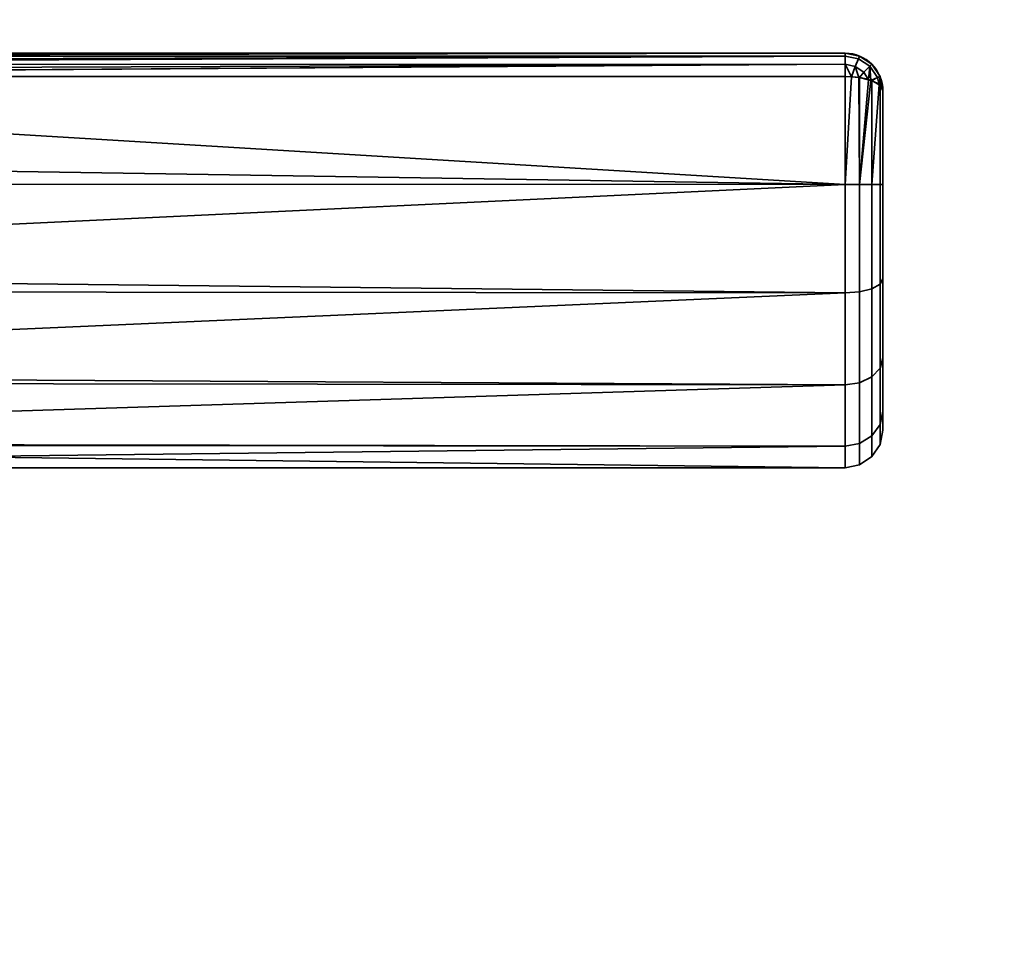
# Model space of a CAD drawing. Header units: millimetres. Extents: x -490 to 6690, y -115 to 152.
# Tile 886 of 1056: x 4171 to 4223, y 24 to 73. Entities that reach past the tile are written whole.
import ezdxf

# ---------------------------------------------------------------- set-up
doc = ezdxf.new("R2010")
doc.units = ezdxf.units.MM
doc.layers.add('152', color=253, linetype='Continuous')

# ---------------------------------------------------------------- blocks, each defined once
blk = doc.blocks.new('UG_SURFACE_004')
at = {"layer": '152', "color": 252, "linetype": 'Continuous', "lineweight": 35}
for points in [[(5144, -6.2, 2202.5), (5144, 133.2, 2202.5), (3856, 133.2, 2202.5), (3856, -6.2, 2202.5)], [(4006, -6.2, 2052.5), (4006, 133.2, 2052.5), (4994, 133.2, 2052.5), (4994, -6.2, 2052.5)]]:
    blk.add_3dface(points, dxfattribs=at)
blk = doc.blocks.new('UG_SURFACE_266')
at = {"layer": '152', "color": 254, "linetype": 'Continuous', "lineweight": 35}
for points in [[(4215, 71, 1116), (4215, 71, 1092), (4120, 71, 1092.051), (4120, 71, 1115.949)], [(4215, 71, 1092), (4120.002, 71, 1092), (4120, 71, 1092.051)], [(4120, 71, 1115.949), (4120.002, 71, 1116), (4215, 71, 1116)], [(4215, 71, 1116), (4120.002, 71, 1116), (4120.07, 70.888, 1116.66)], [(4120.07, 70.888, 1091.34), (4120.002, 71, 1092), (4215, 71, 1092)], [(4120.07, 70.888, 1116.66), (4120.081, 70.853, 1116.723), (4215, 71, 1116)], [(4215, 71, 1092), (4120.081, 70.853, 1091.277), (4120.07, 70.888, 1091.34)], [(4215, 71, 1116), (4120.081, 70.853, 1116.723), (4120.087, 70.835, 1116.757)], [(4120.087, 70.835, 1091.243), (4120.081, 70.853, 1091.277), (4215, 71, 1092)], [(4120.087, 70.835, 1116.757), (4215, 70.847, 1116.764), (4215, 71, 1116)], [(4215, 71, 1092), (4215, 70.847, 1091.236), (4120.087, 70.835, 1091.243)], [(4215, 70.846, 1116.768), (4215, 70.847, 1116.764), (4120.087, 70.835, 1116.757)], [(4120.17, 70.566, 1090.757), (4120.087, 70.835, 1091.243), (4215, 70.847, 1091.236)], [(4215, 70.846, 1116.768), (4120.087, 70.835, 1116.757), (4120.17, 70.566, 1117.244)], [(4215, 70.847, 1091.236), (4120.206, 70.416, 1090.621), (4120.17, 70.566, 1090.757)], [(4120.17, 70.566, 1117.244), (4120.206, 70.416, 1117.379), (4215, 70.846, 1116.768)], [(4120.21, 70.399, 1090.607), (4120.206, 70.416, 1090.621), (4215, 70.847, 1091.236)], [(4215, 70.846, 1116.768), (4120.206, 70.416, 1117.379), (4120.21, 70.399, 1117.393)], [(4215, 70.847, 1091.236), (4215, 70.846, 1091.232), (4120.21, 70.399, 1090.607)], [(4120.21, 70.399, 1117.393), (4215, 70.415, 1117.411), (4215, 70.846, 1116.768)], [(4215, 70.846, 1091.232), (4215, 70.415, 1090.589), (4120.21, 70.399, 1090.607)], [(4215.707, 70.706, 1116.768), (4215.765, 70.848, 1116), (4215, 71, 1116), (4215, 70.847, 1116.764)], [(4215, 70.847, 1091.236), (4215, 71, 1092), (4215.765, 70.848, 1092), (4215.707, 70.706, 1091.232)], [(4215, 71, 1092), (4215, 71, 1116), (4215.765, 70.848, 1116), (4215.765, 70.848, 1092)], [(4215, 70.847, 1116.764), (4215, 70.846, 1116.768), (4215.707, 70.706, 1116.768)], [(4215.707, 70.706, 1091.232), (4215, 70.846, 1091.232), (4215, 70.847, 1091.236)], [(4215.539, 70.302, 1117.419), (4215.707, 70.706, 1116.768), (4215, 70.846, 1116.768), (4215, 70.415, 1117.411)], [(4215, 70.415, 1090.589), (4215, 70.846, 1091.232), (4215.707, 70.706, 1091.232), (4215.539, 70.302, 1090.581)], [(4215.539, 70.302, 1117.419), (4215.997, 69.997, 1117.419), (4216.306, 70.306, 1116.768), (4215.707, 70.706, 1116.768)], [(4215.707, 70.706, 1091.232), (4216.306, 70.306, 1091.232), (4215.997, 69.997, 1090.581), (4215.539, 70.302, 1090.581)], [(4215.707, 70.706, 1116.768), (4216.306, 70.306, 1116.768), (4216.414, 70.414, 1116), (4215.765, 70.848, 1116)], [(4215.765, 70.848, 1092), (4216.414, 70.414, 1092), (4216.306, 70.306, 1091.232), (4215.707, 70.706, 1091.232)], [(4215.765, 70.848, 1092), (4215.765, 70.848, 1116), (4216.414, 70.414, 1116), (4216.414, 70.414, 1092)], [(4215, 70.41, 1117.419), (4215, 70.415, 1117.411), (4120.21, 70.399, 1117.393)], [(4120.289, 70.067, 1090.308), (4120.21, 70.399, 1090.607), (4215, 70.415, 1090.589)], [(4215, 70.41, 1117.419), (4120.21, 70.399, 1117.393), (4120.289, 70.067, 1117.692)], [(4215, 70.415, 1090.589), (4120.35, 69.783, 1090.16), (4120.289, 70.067, 1090.308)], [(4120.289, 70.067, 1117.692), (4120.35, 69.783, 1117.84), (4215, 70.41, 1117.419)], [(4120.353, 69.769, 1090.154), (4120.35, 69.783, 1090.16), (4215, 70.415, 1090.589)], [(4215, 70.41, 1117.419), (4120.35, 69.783, 1117.84), (4120.353, 69.769, 1117.846)], [(4215, 70.415, 1090.589), (4215, 70.41, 1090.581), (4120.353, 69.769, 1090.154)], [(4120.353, 69.769, 1117.846), (4215, 69.769, 1117.846), (4215, 70.41, 1117.419)], [(4215, 70.41, 1090.581), (4215, 69.769, 1090.154), (4120.353, 69.769, 1090.154)], [(4215, 70.415, 1117.411), (4215, 70.41, 1117.419), (4215.539, 70.302, 1117.419)], [(4215.539, 70.302, 1090.581), (4215, 70.41, 1090.581), (4215, 70.415, 1090.589)], [(4215, 70.41, 1117.419), (4215, 69.769, 1117.846), (4215.339, 69.743, 1117.784)], [(4215.339, 69.743, 1117.784), (4215.539, 70.302, 1117.419), (4215, 70.41, 1117.419)], [(4215, 70.41, 1090.581), (4215.539, 70.302, 1090.581), (4215.339, 69.743, 1090.216)], [(4215.339, 69.743, 1090.216), (4215, 69.769, 1090.154), (4215, 70.41, 1090.581)], [(4215.539, 70.302, 1117.419), (4215.339, 69.743, 1117.784), (4215.729, 69.713, 1117.712)], [(4215.729, 69.713, 1090.288), (4215.339, 69.743, 1090.216), (4215.539, 70.302, 1090.581)], [(4215.729, 69.713, 1117.712), (4215.997, 69.997, 1117.419), (4215.539, 70.302, 1117.419)], [(4215.539, 70.302, 1090.581), (4215.997, 69.997, 1090.581), (4215.729, 69.713, 1090.288)], [(4215.997, 69.997, 1117.419), (4215.729, 69.713, 1117.712), (4215.765, 69.711, 1117.706)], [(4215.765, 69.711, 1090.294), (4215.729, 69.713, 1090.288), (4215.997, 69.997, 1090.581)], [(4215.765, 69.711, 1117.706), (4216.245, 69.587, 1117.41), (4215.997, 69.997, 1117.419)], [(4215.997, 69.997, 1090.581), (4216.245, 69.587, 1090.59), (4215.765, 69.711, 1090.294)], [(4216.306, 70.306, 1116.768), (4215.997, 69.997, 1117.419), (4216.245, 69.587, 1117.41)], [(4216.245, 69.587, 1090.59), (4215.997, 69.997, 1090.581), (4216.306, 70.306, 1091.232)], [(4216.245, 69.587, 1117.41), (4216.369, 69.556, 1117.333), (4216.306, 70.306, 1116.768)], [(4216.306, 70.306, 1091.232), (4216.369, 69.556, 1090.667), (4216.245, 69.587, 1090.59)], [(4216.306, 70.306, 1116.768), (4216.706, 69.707, 1116.768), (4216.848, 69.765, 1116), (4216.414, 70.414, 1116)], [(4216.414, 70.414, 1092), (4216.848, 69.765, 1092), (4216.706, 69.707, 1091.232), (4216.306, 70.306, 1091.232)], [(4216.369, 69.556, 1117.333), (4216.706, 69.707, 1116.768), (4216.306, 70.306, 1116.768)], [(4216.306, 70.306, 1091.232), (4216.706, 69.707, 1091.232), (4216.369, 69.556, 1090.667)], [(4216.414, 70.414, 1092), (4216.414, 70.414, 1116), (4216.848, 69.765, 1116), (4216.848, 69.765, 1092)], [(4215, 64.025, 1089), (4117, 65.568, 1089.082), (4120.353, 69.769, 1090.154)], [(4120.353, 69.769, 1117.846), (4117, 65.568, 1118.918), (4215, 64.025, 1119)], [(4215, 64.025, 1119), (4215, 69.769, 1117.846), (4120.353, 69.769, 1117.846)], [(4120.353, 69.769, 1090.154), (4215, 69.769, 1090.154), (4215, 64.025, 1089)], [(4215, 64.025, 1089), (4215, 69.769, 1090.154), (4215.339, 69.743, 1090.216)], [(4215.339, 69.743, 1117.784), (4215, 69.769, 1117.846), (4215, 64.025, 1119)], [(4215.729, 69.713, 1117.712), (4215.339, 69.743, 1117.784), (4215, 64.025, 1119), (4215.765, 64.025, 1118.848)], [(4215.765, 64.025, 1089.152), (4215, 64.025, 1089), (4215.339, 69.743, 1090.216), (4215.729, 69.713, 1090.288)], [(4215.765, 64.025, 1118.848), (4215.765, 69.711, 1117.706), (4215.729, 69.713, 1117.712)], [(4215.729, 69.713, 1090.288), (4215.765, 69.711, 1090.294), (4215.765, 64.025, 1089.152)], [(4215.765, 64.025, 1089.152), (4215.765, 69.711, 1090.294), (4216.245, 69.587, 1090.59)], [(4216.245, 69.587, 1117.41), (4215.765, 69.711, 1117.706), (4215.765, 64.025, 1118.848)], [(4216.369, 69.556, 1117.333), (4216.245, 69.587, 1117.41), (4215.765, 64.025, 1118.848)], [(4215.765, 64.025, 1089.152), (4216.245, 69.587, 1090.59), (4216.369, 69.556, 1090.667)], [(4215.765, 64.025, 1118.848), (4216.414, 64.024, 1118.414), (4216.414, 69.544, 1117.305), (4216.369, 69.556, 1117.333)], [(4216.369, 69.556, 1090.667), (4216.414, 69.544, 1090.695), (4216.414, 64.024, 1089.586), (4215.765, 64.025, 1089.152)], [(4216.706, 69.707, 1116.768), (4216.369, 69.556, 1117.333), (4216.414, 69.544, 1117.305)], [(4216.414, 69.544, 1090.695), (4216.369, 69.556, 1090.667), (4216.706, 69.707, 1091.232)], [(4216.414, 69.544, 1117.305), (4216.806, 69.318, 1116.764), (4216.706, 69.707, 1116.768)], [(4216.706, 69.707, 1091.232), (4216.806, 69.318, 1091.236), (4216.414, 69.544, 1090.695)], [(4216.414, 64.024, 1089.586), (4216.414, 69.544, 1090.695), (4216.806, 69.318, 1091.236)], [(4216.806, 69.318, 1116.764), (4216.414, 69.544, 1117.305), (4216.414, 64.024, 1118.414)], [(4216.848, 69.765, 1116), (4216.706, 69.707, 1116.768), (4216.806, 69.318, 1116.764)], [(4216.806, 69.318, 1091.236), (4216.706, 69.707, 1091.232), (4216.848, 69.765, 1092)], [(4216.806, 69.318, 1116.764), (4216.848, 69.294, 1116.706), (4216.848, 69.765, 1116)], [(4216.848, 69.765, 1092), (4216.848, 69.294, 1091.293), (4216.806, 69.318, 1091.236)], [(4216.848, 69.294, 1116.706), (4217, 69, 1116), (4216.848, 69.765, 1116)], [(4216.848, 69.765, 1092), (4217, 69, 1092), (4216.848, 69.294, 1091.293)], [(4216.848, 69.765, 1092), (4216.848, 69.765, 1116), (4217, 69, 1116), (4217, 69, 1092)], [(4216.414, 64.024, 1118.414), (4216.848, 64.023, 1117.765), (4216.848, 69.294, 1116.706), (4216.806, 69.318, 1116.764)], [(4216.806, 69.318, 1091.236), (4216.848, 69.294, 1091.293), (4216.848, 64.023, 1090.235), (4216.414, 64.024, 1089.586)], [(4217, 69, 1092), (4217, 64.022, 1091), (4216.848, 64.023, 1090.235), (4216.848, 69.294, 1091.293)], [(4217, 64.022, 1117), (4217, 69, 1116), (4216.848, 69.294, 1116.706), (4216.848, 64.023, 1117.765)], [(4217, 69, 1092), (4217, 69, 1116), (4217, 64.022, 1117), (4217, 59.04, 1116.017)], [(4217, 59.04, 1091.983), (4217, 64.022, 1091), (4217, 69, 1092), (4217, 59.04, 1116.017)], [(4215, 64.025, 1089), (4117, 64.051, 1089.242), (4117, 65.568, 1089.082)], [(4117, 65.568, 1118.918), (4117, 64.051, 1118.758), (4215, 64.025, 1119)], [(4215, 64.025, 1119), (4117, 64.051, 1118.758), (4117, 59.365, 1118.266)], [(4117, 59.365, 1089.734), (4117, 64.051, 1089.242), (4215, 64.025, 1089)], [(4117, 59.365, 1118.266), (4215, 58.277, 1117.865), (4215, 64.025, 1119)], [(4215, 64.025, 1089), (4215, 58.277, 1090.135), (4117, 59.365, 1089.734)], [(4215.765, 64.025, 1089.152), (4215.765, 58.335, 1090.275), (4215, 58.277, 1090.135), (4215, 64.025, 1089)], [(4215.765, 58.335, 1117.725), (4215.765, 64.025, 1118.848), (4215, 64.025, 1119), (4215, 58.277, 1117.865)], [(4216.414, 64.024, 1089.586), (4216.414, 58.501, 1090.676), (4215.765, 58.335, 1090.275), (4215.765, 64.025, 1089.152)], [(4216.414, 58.501, 1117.324), (4216.414, 64.024, 1118.414), (4215.765, 64.025, 1118.848), (4215.765, 58.335, 1117.725)], [(4216.848, 64.023, 1090.235), (4216.848, 58.748, 1091.276), (4216.414, 58.501, 1090.676), (4216.414, 64.024, 1089.586)], [(4216.848, 58.748, 1116.724), (4216.848, 64.023, 1117.765), (4216.414, 64.024, 1118.414), (4216.414, 58.501, 1117.324)], [(4217, 64.022, 1091), (4217, 59.04, 1091.983), (4216.848, 58.748, 1091.276), (4216.848, 64.023, 1090.235)], [(4217, 59.04, 1116.017), (4217, 64.022, 1117), (4216.848, 64.023, 1117.765), (4216.848, 58.748, 1116.724)], [(4215, 58.277, 1090.135), (4117, 58.376, 1090.305), (4117, 59.365, 1089.734)], [(4117, 59.365, 1118.266), (4117, 58.376, 1117.695), (4215, 58.277, 1117.865)], [(4217, 59.04, 1091.983), (4217, 54.815, 1094.8), (4216.848, 54.275, 1094.258), (4216.848, 58.748, 1091.276)], [(4217, 54.815, 1113.2), (4217, 59.04, 1116.017), (4216.848, 58.748, 1116.724), (4216.848, 54.275, 1113.742)], [(4217, 54.815, 1094.8), (4217, 59.04, 1116.017), (4217, 54.815, 1113.2)], [(4217, 54.815, 1094.8), (4217, 59.04, 1091.983), (4217, 59.04, 1116.017)], [(4216.414, 58.501, 1090.676), (4216.414, 53.816, 1093.799), (4215.765, 53.51, 1093.492), (4215.765, 58.335, 1090.275)], [(4216.414, 53.816, 1114.201), (4216.414, 58.501, 1117.324), (4215.765, 58.335, 1117.725), (4215.765, 53.51, 1114.508)], [(4216.848, 58.748, 1091.276), (4216.848, 54.275, 1094.258), (4216.414, 53.816, 1093.799), (4216.414, 58.501, 1090.676)], [(4216.848, 54.275, 1113.742), (4216.848, 58.748, 1116.724), (4216.414, 58.501, 1117.324), (4216.414, 53.816, 1114.201)], [(4215, 58.277, 1117.865), (4117, 58.376, 1117.695), (4117, 53.963, 1115.147)], [(4117, 53.963, 1092.853), (4117, 58.376, 1090.305), (4215, 58.277, 1090.135)], [(4117, 53.963, 1115.147), (4215, 53.402, 1114.615), (4215, 58.277, 1117.865)], [(4215, 58.277, 1090.135), (4215, 53.402, 1093.385), (4117, 53.963, 1092.853)], [(4215.765, 58.335, 1090.275), (4215.765, 53.51, 1093.492), (4215, 53.402, 1093.385), (4215, 58.277, 1090.135)], [(4215.765, 53.51, 1114.508), (4215.765, 58.335, 1117.725), (4215, 58.277, 1117.865), (4215, 53.402, 1114.615)], [(4217, 54.815, 1094.8), (4217, 51.992, 1099.02), (4216.848, 51.285, 1098.727), (4216.848, 54.275, 1094.258)], [(4217, 51.992, 1108.98), (4217, 54.815, 1113.2), (4216.848, 54.275, 1113.742), (4216.848, 51.285, 1109.273)], [(4217, 54.815, 1113.2), (4217, 51.992, 1108.98), (4217, 51, 1104)], [(4217, 51, 1104), (4217, 51.992, 1099.02), (4217, 54.815, 1094.8), (4217, 54.815, 1113.2)], [(4215, 53.402, 1093.385), (4117, 53.516, 1093.467), (4117, 53.963, 1092.853)], [(4117, 53.963, 1115.147), (4117, 53.516, 1114.532), (4215, 53.402, 1114.615)], [(4216.414, 53.816, 1093.799), (4216.414, 50.685, 1098.478), (4215.765, 50.285, 1098.312), (4215.765, 53.51, 1093.492)], [(4216.414, 50.685, 1109.522), (4216.414, 53.816, 1114.201), (4215.765, 53.51, 1114.508), (4215.765, 50.285, 1109.688)], [(4216.848, 54.275, 1094.258), (4216.848, 51.285, 1098.727), (4216.414, 50.685, 1098.478), (4216.414, 53.816, 1093.799)], [(4216.848, 51.285, 1109.273), (4216.848, 54.275, 1113.742), (4216.414, 53.816, 1114.201), (4216.414, 50.685, 1109.522)], [(4215, 53.402, 1114.615), (4117, 53.516, 1114.532), (4117, 50.297, 1110.101)], [(4117, 50.297, 1097.899), (4117, 53.516, 1093.467), (4215, 53.402, 1093.385)], [(4117, 50.297, 1110.101), (4215, 50.144, 1109.746), (4215, 53.402, 1114.615)], [(4117, 50.297, 1097.899), (4215, 53.402, 1093.385), (4215, 50.144, 1098.254)], [(4215.765, 53.51, 1093.492), (4215.765, 50.285, 1098.312), (4215, 50.144, 1098.254), (4215, 53.402, 1093.385)], [(4215.765, 50.285, 1109.688), (4215.765, 53.51, 1114.508), (4215, 53.402, 1114.615), (4215, 50.144, 1109.746)], [(4217, 51.992, 1099.02), (4217, 51, 1104), (4216.848, 50.235, 1104), (4216.848, 51.285, 1098.727)], [(4217, 51, 1104), (4217, 51.992, 1108.98), (4216.848, 51.285, 1109.273), (4216.848, 50.235, 1104)], [(4216.848, 51.285, 1098.727), (4216.848, 50.235, 1104), (4216.414, 49.586, 1104), (4216.414, 50.685, 1098.478)], [(4216.848, 50.235, 1104), (4216.848, 51.285, 1109.273), (4216.414, 50.685, 1109.522), (4216.414, 49.586, 1104)], [(4216.414, 50.685, 1098.478), (4216.414, 49.586, 1104), (4215.765, 49.152, 1104), (4215.765, 50.285, 1098.312)], [(4216.414, 49.586, 1104), (4216.414, 50.685, 1109.522), (4215.765, 50.285, 1109.688), (4215.765, 49.152, 1104)], [(4215, 50.144, 1098.254), (4117, 50.218, 1098.27), (4117, 50.297, 1097.899)], [(4117, 50.297, 1110.101), (4117, 50.218, 1109.73), (4215, 50.144, 1109.746)], [(4215, 50.144, 1109.746), (4117, 50.218, 1109.73), (4117, 49, 1104)], [(4215, 49, 1104), (4117, 49, 1104), (4117, 50.218, 1098.27)], [(4117, 50.218, 1098.27), (4215, 50.144, 1098.254), (4215, 49, 1104)], [(4117, 49, 1104), (4215, 49, 1104), (4215, 50.144, 1109.746)], [(4215.765, 50.285, 1098.312), (4215.765, 49.152, 1104), (4215, 49, 1104), (4215, 50.144, 1098.254)], [(4215.765, 49.152, 1104), (4215.765, 50.285, 1109.688), (4215, 50.144, 1109.746), (4215, 49, 1104)]]:
    blk.add_3dface(points, dxfattribs=at)
blk = doc.blocks.new('UG_SURFACE_277')
at = {"layer": '152', "color": 254, "linetype": 'Continuous', "lineweight": 35}
for points in [[(4979.25, -10, 2032.75), (4979.25, 136.75, 2032.75), (4020.75, 136.75, 2032.75), (4020.75, -10, 2032.75)], [(4955.25, 131.75, 2008.75), (4955.25, 5, 2008.75), (4044.75, 5, 2008.75), (4044.75, 131.75, 2008.75)]]:
    blk.add_3dface(points, dxfattribs=at)
blk = doc.blocks.new('UG_SURFACE_278')
at = {"layer": '152', "color": 7, "linetype": 'Continuous', "lineweight": 35}
for points in [[(4955.25, 5, 2008.75), (4955.25, 131.75, 2008.75), (4044.75, 131.75, 2008.75), (4044.75, 5, 2008.75)], [(4045, 5, 2008.5), (4045, 131.75, 2008.5), (4955, 131.75, 2008.5), (4955, 5, 2008.5)]]:
    blk.add_3dface(points, dxfattribs=at)

msp = doc.modelspace()

# ---------------------------------------------------------------- linework, layer by layer
at = {"layer": '152', "linetype": 'Continuous', "lineweight": -3}
for p, q in [((4215, 71, 1092), (4120.002, 71, 1092)), ((4120.002, 71, 1116), (4215, 71, 1116)), ((4215, 71, 1116), (4215, 71, 1092)), ((4120.353, 69.769, 1090.154), (4215, 69.769, 1090.154)), ((4215, 69.769, 1117.846), (4120.353, 69.769, 1117.846)), ((4217, 69, 1092), (4217, 69, 1116))]:
    msp.add_line(p, q, dxfattribs=at)
at = {"layer": '152', "linetype": 'Continuous', "lineweight": -3, "extrusion": (1, 0, 0)}
for centre, radius, start, end in [((69, 1092, 4215), 2, 292.6199, 0), ((69, 1116, 4215), 2, 0, 67.3801), ((64, 1104, 4217), 13, 67.3801, 292.6199)]:
    msp.add_arc(centre, radius, start, end, dxfattribs=at)
at = {"layer": '152', "linetype": 'Continuous', "lineweight": -3, "extrusion": (0, 0, -1)}
msp.add_arc((-4215, 69, -1092), 2, 90, 180, dxfattribs=at)
at = {"layer": '152', "linetype": 'Continuous', "lineweight": -3}
msp.add_arc((4215, 69, 1116), 2, 0, 90, dxfattribs=at)
at = {"layer": '152', "linetype": 'Continuous', "lineweight": -3, "extrusion": (-1, 0, 0)}
msp.add_arc((-64, 1104, -4215), 15, 247.3801, 112.6199, dxfattribs=at)
at = {"layer": '152', "linetype": 'Continuous', "lineweight": -3, "extrusion": (0, 0.923077, 0.384615)}
msp.add_arc((-4215, 981.462, 483.692), 2, 180, 270, dxfattribs=at)
at = {"layer": '152', "linetype": 'Continuous', "lineweight": -3, "extrusion": (-1.44783e-14, 0.923077, -0.384615)}
msp.add_arc((-4215, 1056.692, -365.538), 2, 90, 180, dxfattribs=at)

# ---------------------------------------------------------------- block references
at = {"layer": '152', "linetype": 'Continuous', "lineweight": -3}
for name in ['UG_SURFACE_278', 'UG_SURFACE_277', 'UG_SURFACE_004', 'UG_SURFACE_266']:
    msp.add_blockref(name, (0, 0), dxfattribs=at)

doc.saveas('drawing.dxf')
